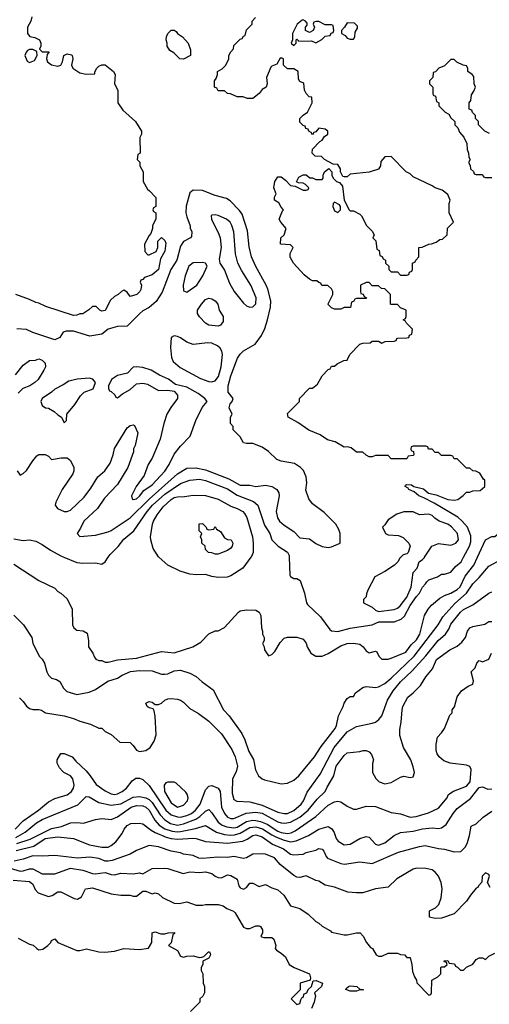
# Model space of a CAD drawing. Header units: inches. Extents: x 2348341 to 2479810, y 460419 to 613669.
# Tile 334 of 656: x 2376767 to 2379754, y 557156 to 563418. Entities that reach past the tile are written whole.
import ezdxf

# ---------------------------------------------------------------- set-up
doc = ezdxf.new("R2010")
doc.units = ezdxf.units.IN
doc.header["$MEASUREMENT"] = 0
doc.layers.add('C3575', color=7, linetype='Continuous')
doc.layers.add('C3576', color=7, linetype='Continuous')

msp = doc.modelspace()

# ---------------------------------------------------------------- linework, layer by layer
at = {"layer": 'C3575', "color": 2}
for points, elevation in [([(2376730, 559956), (2376890, 559852), (2376990, 559802), (2377010, 559782), (2377030, 559772), (2377070, 559734), (2377102, 559670), (2377102.8, 559570), (2377110.7, 559550.7), (2377130, 559536), (2377171, 559531), (2377196, 559516), (2377204.7, 559470), (2377204.7, 559430), (2377232, 559390), (2377243.6, 559363.6), (2377251.6, 559351.6), (2377270, 559342), (2377290, 559342), (2377310, 559332), (2377330, 559332), (2377390, 559346), (2377510, 559357.3), (2377670, 559400.5), (2377750, 559390.5), (2377869.5, 559430.5), (2377920.4, 559459.6), (2377970, 559511.3), (2378010, 559532), (2378030, 559532), (2378070, 559552), (2378158, 559650), (2378170, 559658), (2378210, 559664.7), (2378270, 559662), (2378291.1, 559651.1), (2378302, 559630), (2378304.7, 559550), (2378312, 559530), (2378312, 559510), (2378322, 559490), (2378322, 559470), (2378312, 559450), (2378322, 559430), (2378324.7, 559410), (2378350, 559372), (2378370, 559381), (2378390, 559401), (2378423.3, 559456.7), (2378450, 559484.7), (2378470, 559491.3), (2378530, 559491.3), (2378570, 559478), (2378590, 559452), (2378596, 559430), (2378618, 559390), (2378650.8, 559370.8), (2378690, 559370.7), (2378730, 559387.7), (2378810, 559435.5), (2378850, 559450.5), (2378890, 559454), (2378930, 559446), (2378951, 559430), (2378970, 559404.7), (2378990, 559392), (2379030, 559402), (2379038, 559398), (2379052, 559370), (2379070, 559352), (2379110, 559351.3), (2379130, 559358), (2379223.3, 559396.7), (2379256.8, 559443.2), (2379290, 559474.9), (2379312.6, 559510), (2379342.7, 559630), (2379366, 559670), (2379386.2, 559693.8), (2379440.1, 559739.9), (2379470, 559757.1), (2379510, 559770.4), (2379550, 559794), (2379568.7, 559811.3), (2379600.4, 559879.6), (2379655.6, 559950), (2379678.7, 560000)], 98), ([(2377048.1, 560000), (2377130, 559966.8), (2377170, 559961), (2377250, 559964.7), (2377290, 559956), (2377310, 559971), (2377331.1, 560000)], 102), ([(2378238.3, 560000), (2378186.8, 559930), (2378110, 559882), (2378086.6, 559873.4), (2378030, 559871.6), (2377990, 559876.2), (2377950, 559889.6), (2377890, 559887), (2377850, 559892.7), (2377788, 559910), (2377710, 559949), (2377652.3, 560000)], 98), ([(2378481.4, 560000), (2378486.2, 559886.2), (2378490, 559878), (2378510, 559864.7), (2378530, 559864.7), (2378550.9, 559850.9), (2378578, 559770), (2378591, 559710), (2378598, 559698), (2378681.4, 559621.4), (2378739.8, 559539.8), (2378750.7, 559530.7), (2378790, 559527.7), (2378870, 559548.2), (2379010, 559570.6), (2379051.9, 559588.1), (2379150, 559587.7), (2379193.8, 559606.2), (2379215.1, 559624.9), (2379250, 559693), (2379290, 559750.6), (2379309.4, 559770), (2379329.3, 559810), (2379349, 559830), (2379356, 559844), (2379370, 559854.8), (2379424.5, 559875.5), (2379450, 559891), (2379470, 559891), (2379510, 559904.7), (2379538.9, 559941.1), (2379575.1, 559970), (2379590.9, 560000)], 102), ([(2379191.2, 560000), (2379185.4, 559994.6), (2379172, 559970), (2379152, 559950), (2379090, 559908), (2379025.4, 559874.6), (2378982, 559790), (2378972.7, 559767.3), (2378971.6, 559748.4), (2378954, 559730), (2378954, 559710), (2379010, 559681), (2379030, 559662), (2379050, 559654.9), (2379150, 559667.4), (2379170, 559675.8), (2379187.3, 559690), (2379230, 559746.4), (2379256.4, 559810), (2379270, 559902), (2379295.3, 559930), (2379308, 559970), (2379330, 559984.7), (2379341.5, 559998.5), (2379342.4, 560000)], 106), ([(2376730, 559632), (2376792, 559570), (2376844.7, 559490), (2376850, 559454), (2376892, 559370), (2376910.9, 559350.9), (2376925.4, 559325.4), (2376941, 559270), (2376951.3, 559250), (2376970, 559231.3), (2377002, 559222), (2377022, 559210), (2377046.4, 559166.4), (2377066.4, 559146.4), (2377130, 559126.8), (2377210, 559140.5), (2377250, 559157.3), (2377328.3, 559211.7), (2377389.6, 559230.4), (2377419, 559250), (2377472.8, 559272.8), (2377530, 559279.1), (2377610, 559276), (2377670, 559254.8), (2377690, 559254.8), (2377710, 559258.8), (2377750, 559277.3), (2377790, 559280.7), (2377850, 559262.8), (2377890, 559241), (2377927.5, 559207.5), (2377996.8, 559156.8), (2378062.8, 559030), (2378098.8, 558990), (2378179.3, 558879.3), (2378198.7, 558838.7), (2378224.1, 558764.1), (2378254, 558714), (2378267.9, 558647.9), (2378286.8, 558610), (2378310, 558590.8), (2378324.7, 558584.7), (2378430, 558558.4), (2378470, 558561.6), (2378510, 558580.7), (2378542.7, 558610), (2378642.7, 558730), (2378684.2, 558795.8), (2378772.7, 558910), (2378781.2, 558930), (2378794, 558990), (2378824, 559050), (2378830, 559072), (2378850, 559102), (2378870, 559114), (2378890, 559114), (2378903.1, 559136.9), (2378950, 559171.3), (2378970, 559178), (2379030, 559171), (2379050, 559174.8), (2379090, 559195.5), (2379130, 559230.4), (2379276.3, 559370), (2379429.4, 559570), (2379458.9, 559621.1), (2379535.3, 559704.7), (2379608.8, 559771.2), (2379649.8, 559830.2), (2379689.7, 559870.3), (2379750, 559942.8), (2379830, 559984.7)], 94), ([(2376765.4, 559105.4), (2376790, 559082), (2376810, 559052), (2376830, 559038), (2376851.1, 559031.1), (2376890, 559031), (2376906.4, 559026.4), (2376930.7, 559010.7), (2377050, 558990.8), (2377110, 558974.8), (2377150, 558956), (2377218, 558938), (2377270, 558912), (2377290, 558912), (2377310, 558892), (2377350, 558872), (2377403.6, 558823.6), (2377470, 558822), (2377490, 558802), (2377510, 558772), (2377530, 558764.7), (2377570, 558771.3), (2377598, 558790), (2377622, 558830), (2377635.3, 558870), (2377629.3, 558989.3), (2377622, 559022), (2377615.3, 559035.3), (2377590, 559042), (2377578, 559050), (2377569.1, 559070.9), (2377590, 559082), (2377610, 559078), (2377630, 559062), (2377650, 559062), (2377670, 559071.3), (2377690, 559091), (2377710, 559098), (2377730, 559101), (2377770, 559096), (2377790.7, 559090.7), (2377810, 559078), (2377850, 559038), (2377905.4, 559005.4), (2377970, 558956), (2378050, 558876), (2378116.1, 558776.1), (2378137.3, 558730), (2378152.2, 558670), (2378145.1, 558634.9), (2378121.6, 558590), (2378118.5, 558498.5), (2378130, 558458), (2378147.7, 558447.7), (2378230, 558443), (2378310, 558422.6), (2378410, 558378.7), (2378450, 558368.7), (2378470, 558370.4), (2378510, 558388.5), (2378558.4, 558430), (2378571.6, 558450), (2378594.7, 558505.3), (2378679.3, 558620.7), (2378766.6, 558790), (2378850, 558888), (2378910, 558924), (2379010, 558944), (2379030, 558950.8), (2379051.9, 558968.1), (2379070, 558991.3), (2379107.3, 559090), (2379141.6, 559150), (2379190, 559208), (2379262.5, 559277.5), (2379350, 559372.2), (2379429.6, 559470), (2379474.5, 559510), (2379497.1, 559542.9), (2379510, 559574), (2379570, 559650.6), (2379590, 559667.7), (2379650, 559697.3), (2379750, 559771), (2379770, 559778.8)], 90), ([(2376738.7, 558270), (2376790, 558323.7), (2376886.6, 558390), (2376950, 558444), (2376990, 558464), (2377070, 558488), (2377096, 558510), (2377109.4, 558530), (2377114.5, 558550), (2377106, 558590), (2377090, 558609.2), (2377048, 558630), (2377039, 558639), (2377020.2, 558660.2), (2377006, 558690), (2377006, 558710), (2377030, 558752), (2377050, 558752), (2377102, 558730), (2377123.5, 558703.5), (2377190, 558641), (2377216.3, 558610), (2377253.5, 558553.5), (2377310, 558513), (2377350, 558494.9), (2377370, 558490.4), (2377390, 558494.9), (2377419.3, 558510), (2377446, 558530), (2377482, 558578), (2377506.3, 558593.7), (2377530, 558594.9), (2377550, 558585.5), (2377590, 558547.7), (2377697, 558390), (2377730, 558361.7), (2377770, 558347.4), (2377790, 558346.5), (2377830, 558356.5), (2377859.5, 558370), (2377885.6, 558390), (2377915.4, 558430), (2377950, 558521), (2377970, 558542.8), (2377990, 558547.3), (2378030, 558530.7), (2378043, 558510), (2378050.4, 558410), (2378069, 558369), (2378090, 558345.5), (2378110, 558337.1), (2378130, 558337.1), (2378207.3, 558372.7), (2378270, 558378.3), (2378310, 558371.5), (2378410, 558317), (2378430, 558310.3), (2378452.9, 558307.1), (2378490, 558314.9), (2378550, 558347.2), (2378602.9, 558390), (2378658.8, 558461.2), (2378710.9, 558509.1), (2378722.5, 558537.5), (2378765.6, 558610), (2378780.9, 558670), (2378830, 558738), (2378850, 558756), (2378930, 558764.7), (2378951.1, 558771.1), (2378970, 558771.3), (2378990, 558762), (2379005.4, 558745.4), (2379018, 558710), (2379011.6, 558688.4), (2379012, 558630), (2379031.6, 558591.6), (2379054, 558570), (2379090, 558558), (2379130, 558567.3), (2379190, 558601), (2379210, 558606), (2379250, 558598), (2379270, 558602), (2379279, 558630), (2379270, 558666), (2379254, 558710), (2379208.7, 558790), (2379184.7, 558864.7), (2379184.7, 558904.7), (2379193.2, 558950), (2379199, 559030), (2379204, 559050), (2379235.3, 559110), (2379270, 559138), (2379315.5, 559184.5), (2379350, 559238), (2379393.2, 559290), (2379419, 559350), (2379502, 559410), (2379550, 559434.8), (2379580.1, 559459.9), (2379602.7, 559490), (2379616, 559530), (2379630, 559550.7), (2379650, 559559.1), (2379725.2, 559574.8), (2379750, 559591), (2379770.9, 559590.9)], 86), ([(2376743.4, 558216.6), (2376802, 558250), (2376875.1, 558310), (2376910, 558332.2), (2377136.3, 558423.7), (2377190, 558477.3), (2377210, 558476.3), (2377270, 558440.5), (2377350, 558423.1), (2377410, 558430.3), (2377490, 558474.4), (2377530, 558477.6), (2377570, 558470.3), (2377590, 558459.5), (2377610, 558438.7), (2377661.5, 558361.5), (2377690, 558328.7), (2377726.6, 558306.6), (2377770, 558295.2), (2377810, 558303.6), (2377887.2, 558332.8), (2377913.6, 558350), (2377950, 558385.5), (2377970, 558394), (2377990, 558374.8), (2378030, 558314.4), (2378055.5, 558295.5), (2378084.3, 558284.3), (2378130, 558278), (2378150, 558282), (2378210, 558319.6), (2378250, 558327.1), (2378270, 558325.8), (2378299.1, 558319.1), (2378341.5, 558301.5), (2378410, 558257.3), (2378431.2, 558248.8), (2378470, 558242.3), (2378493.2, 558246.8), (2378520.1, 558259.9), (2378649.8, 558350.2), (2378730, 558422), (2378770, 558443), (2378790, 558447.3), (2378810, 558442.8), (2378850, 558416), (2378890, 558398), (2378910, 558398), (2378970, 558416), (2379030, 558414.8), (2379130, 558376), (2379190, 558367.3), (2379250, 558346), (2379288, 558350), (2379367.2, 558372.8), (2379430, 558402.8), (2379485.2, 558470), (2379492.3, 558487.7), (2379502.5, 558497.5), (2379527.3, 558512.7), (2379610, 558544.4), (2379631.3, 558570), (2379638, 558650), (2379630, 558668.7), (2379610, 558677.2), (2379506, 558690), (2379464.1, 558704.1), (2379435.3, 558730), (2379422, 558750), (2379415.3, 558770), (2379415.3, 558810), (2379424.7, 558855.3), (2379450, 558882), (2379468.7, 558910), (2379504, 558996), (2379518, 559010), (2379518, 559030), (2379532.9, 559047.1), (2379550, 559112), (2379578, 559150), (2379620.2, 559179.8), (2379648.7, 559191.3), (2379653.6, 559213.6), (2379638, 559270), (2379663.1, 559296.9), (2379674.6, 559325.4), (2379690, 559342), (2379710, 559334), (2379750, 559352), (2379769, 559390)], 82), ([(2376750, 558179.3), (2376833.5, 558206.5), (2376970, 558274.4), (2377032.6, 558287.4), (2377090, 558310.5), (2377130, 558313.4), (2377172.9, 558307.1), (2377249.1, 558330.9), (2377290, 558337.3), (2377350, 558330.7), (2377390, 558348), (2377477, 558410), (2377510, 558420.2), (2377550, 558418), (2377570, 558410.3), (2377591.7, 558390), (2377626.9, 558326.9), (2377654.7, 558294.7), (2377690, 558271.5), (2377737.3, 558257.3), (2377770, 558253.2), (2377790, 558255.9), (2377885.1, 558274.9), (2377950, 558293.4), (2378018.8, 558250), (2378070, 558235.6), (2378110, 558231.4), (2378133.3, 558233.3), (2378170, 558244.4), (2378230, 558280.8), (2378270, 558284.7), (2378311.5, 558271.5), (2378370, 558233.6), (2378399.6, 558219.6), (2378450, 558199.1), (2378490, 558188.8), (2378524.9, 558195.1), (2378604, 558230), (2378670, 558270.6), (2378730, 558286.8), (2378753, 558273), (2378767.9, 558247.9), (2378781, 558210), (2378793.7, 558193.7), (2378830, 558171), (2378870, 558174.8), (2378930, 558210.7), (2378970, 558222.8), (2378990, 558218.8), (2379030, 558174.8), (2379050, 558168), (2379090, 558183), (2379150, 558230.7), (2379190, 558247.7), (2379270, 558257.1), (2379330, 558272.7), (2379390, 558278), (2379430, 558274), (2379450, 558278.8), (2379479.6, 558300.4), (2379523.7, 558370), (2379550, 558400.7), (2379634.9, 558465.1), (2379690, 558534.8), (2379710, 558538.8), (2379744.6, 558524.6), (2379770, 558527.2)], 78), ([(2376745.7, 558134.3), (2376857.8, 558162.2), (2376930, 558210.2), (2377010, 558221.3), (2377110, 558210.4), (2377212, 558170), (2377290, 558155.5), (2377330, 558156.3), (2377350, 558165.5), (2377378, 558190), (2377418.3, 558241.7), (2377432.3, 558270), (2377450, 558293), (2377474.2, 558305.8), (2377527.9, 558307.9), (2377550, 558304.9), (2377603.4, 558263.4), (2377629, 558249), (2377698.5, 558218.5), (2377730, 558210.3), (2377770, 558207.4), (2377872.1, 558212.1), (2377890.3, 558210.3), (2377950, 558190.5), (2378090, 558181.1), (2378186.9, 558193.1), (2378214.5, 558205.5), (2378250, 558230.4), (2378270, 558233.4), (2378310, 558221.7), (2378375.1, 558175.1), (2378444.4, 558144.4), (2378490, 558110.7), (2378510, 558106.8), (2378570, 558110.8), (2378590, 558120.7), (2378650, 558136.3), (2378670, 558146.8), (2378690, 558142.8), (2378700.7, 558130), (2378715.5, 558095.5), (2378726, 558086), (2378810, 558050.7), (2378832.1, 558047.9), (2378930, 558062.8), (2379010, 558050.7), (2379175.9, 558124.1), (2379310, 558160.7), (2379346.4, 558166.4), (2379430, 558147.3), (2379470, 558142.8), (2379530, 558126), (2379572.9, 558127.1), (2379602, 558158), (2379615.5, 558184.5), (2379629, 558230), (2379638, 558290), (2379670, 558304.7), (2379714, 558346), (2379770, 558384.9)], 74), ([(2379759.1, 557899.1), (2379742, 557930), (2379754.8, 557970), (2379750, 557982), (2379730, 557992), (2379709.1, 557970.9), (2379707.3, 557932.7), (2379686, 557910), (2379682, 557898), (2379670, 557894), (2379634, 557850), (2379610, 557811.3), (2379530, 557732), (2379450, 557704.7), (2379410, 557702), (2379374, 557710), (2379374, 557750), (2379411.3, 557768.7), (2379432, 557790), (2379446.8, 557833.2), (2379454, 557890), (2379447.3, 557930), (2379430, 557971.3), (2379410, 557996), (2379390, 558010.8), (2379350, 558018.8), (2379290, 558022.8), (2379270, 558014.8), (2379165.4, 557954.6), (2379110, 557902), (2379030, 557890.8), (2378950, 557866), (2378910, 557864.7), (2378854, 557870), (2378770, 557901), (2378710, 557914.8), (2378670, 557938.8), (2378650, 557944), (2378590, 557973), (2378550, 557962.8), (2378530, 557964), (2378510, 557974.8), (2378424.4, 558044.4), (2378388.1, 558088.1), (2378330, 558110.6), (2378310, 558114), (2378250, 558110.7), (2378210, 558087.3), (2378190, 558084), (2378130, 558096.3), (2378089.4, 558090.6), (2378027.2, 558092.8), (2377930, 558083), (2377906.4, 558086.4), (2377870, 558102.8), (2377810, 558110.7), (2377790, 558118.8), (2377730, 558130.6), (2377650, 558157.3), (2377590, 558166), (2377510, 558134.8), (2377469.5, 558110.5), (2377355.3, 558070), (2377330, 558066.4), (2377310, 558066.4), (2377270, 558083), (2377212.5, 558092.5), (2377134.2, 558085.8), (2376990, 558102), (2376910, 558098), (2376850, 558101.3), (2376790, 558078.4), (2376732.9, 558067.1)], 70), ([(2376650, 558039.3), (2376770, 558003.6), (2376790, 558004.6), (2376830, 558018.4), (2376850, 558017.1), (2376910, 557986), (2376990, 557986.4), (2377090, 558021.3), (2377170, 558008.4), (2377230, 557988.4), (2377246.9, 557986.9), (2377310, 557995.3), (2377350, 557982), (2377370, 557980.5), (2377410.5, 557990.5), (2377490, 557986.8), (2377530, 557991.3), (2377550, 557986.8), (2377610, 558019.1), (2377690, 558022.8), (2377710, 558020.7), (2377807.1, 557987.1), (2377850, 557999.3), (2377910, 557994.9), (2377950, 557998), (2377990, 557987.3), (2378010, 557970.8), (2378030, 557962.8), (2378050, 557961), (2378090, 557978.8), (2378110, 557976), (2378151.1, 557951.1), (2378160.7, 557910), (2378170, 557896), (2378190, 557888), (2378210, 557898), (2378230, 557926), (2378250, 557926.8), (2378290, 557906), (2378330, 557918), (2378370, 557897.3), (2378410, 557884.9), (2378447.3, 557850), (2378490, 557782.8), (2378550, 557764.7), (2378602, 557730), (2378650, 557682), (2378670, 557672), (2378690, 557652), (2378743.6, 557623.6), (2378750, 557614), (2378830, 557598), (2378850, 557598), (2378910, 557611.3), (2378932, 557610), (2378952, 557590), (2378972, 557550), (2378998, 557518), (2379011.3, 557510), (2379034, 557470), (2379050, 557462), (2379070, 557462), (2379110, 557482), (2379170, 557482), (2379190, 557472), (2379214, 557470), (2379230, 557454), (2379250, 557454), (2379262, 557410), (2379265.4, 557365.4), (2379278, 557330), (2379292, 557310), (2379292.7, 557292.7), (2379370, 557214), (2379382, 557218), (2379386, 557230), (2379388, 557310), (2379426, 557330), (2379446, 557350), (2379446, 557390), (2379450, 557394), (2379470, 557394), (2379486, 557410), (2379482, 557422), (2379467.3, 557427.3), (2379467.3, 557432.7), (2379490, 557434), (2379498, 557418), (2379532.7, 557412.7), (2379538, 557398), (2379552.7, 557392.7), (2379570, 557374), (2379590, 557374), (2379608.4, 557391.6), (2379648.4, 557411.6), (2379670, 557442), (2379690, 557452), (2379710, 557452), (2379730, 557442), (2379750, 557462), (2379790, 557482)], 66), ([(2376726, 557946), (2376830, 557938), (2376850, 557921), (2376866, 557886), (2376885.5, 557865.5), (2376950, 557841), (2376972.9, 557847.1), (2377010, 557870.8), (2377030, 557871.3), (2377114, 557830), (2377134.6, 557825.4), (2377160.4, 557839.6), (2377186, 557890), (2377230, 557897.3), (2377350, 557858.8), (2377410, 557851), (2377470, 557850.7), (2377490, 557842.8), (2377510, 557842.8), (2377550, 557874.8), (2377570, 557876), (2377610, 557858), (2377630, 557864.7), (2377650, 557858), (2377676, 557836), (2377750, 557799.1), (2377782, 557798), (2377830, 557806.8), (2377890, 557786), (2377930, 557786), (2377950, 557791.3), (2378030, 557791), (2378062, 557782), (2378085.8, 557765.8), (2378127.5, 557747.5), (2378137.3, 557737.3), (2378190, 557646), (2378210, 557637.3), (2378230, 557637.3), (2378270, 557656), (2378290, 557656), (2378298, 557650), (2378310.8, 557630), (2378311.1, 557608.9), (2378302, 557590), (2378305.4, 557585.4), (2378321, 557581), (2378370, 557581), (2378384.7, 557570), (2378396, 557530), (2378392, 557510), (2378399.6, 557499.6), (2378430, 557482), (2378456.9, 557456.9), (2378482, 557410), (2378512, 557390), (2378610.7, 557350), (2378616, 557324), (2378614, 557310), (2378552, 557290), (2378552, 557248), (2378494, 557190), (2378530, 557154), (2378550, 557162), (2378554.6, 557185.4), (2378562, 557198), (2378570, 557202), (2378576.4, 557223.6), (2378594, 557230), (2378602, 557250), (2378624, 557270), (2378634, 557306), (2378652.9, 557307.1), (2378693.4, 557290), (2378686, 557270), (2378642.8, 557230), (2378648, 557210), (2378640.3, 557170), (2378623.7, 557130)], 62), ([(2376757.3, 557577.3), (2376830, 557539.1), (2376852.3, 557532.3), (2376876, 557510), (2376890, 557503), (2376913.9, 557506.1), (2376946, 557530), (2376965.2, 557550), (2376970, 557562), (2376990, 557572), (2377011, 557550), (2377130, 557499.1), (2377150, 557497.3), (2377191.9, 557508.1), (2377270, 557490.6), (2377308.6, 557488.6), (2377370, 557494), (2377430, 557512), (2377530, 557504.7), (2377587.3, 557512.7), (2377608.7, 557550), (2377610, 557611.3), (2377630, 557616), (2377664.7, 557604.7), (2377690, 557604.7), (2377711.6, 557611.6), (2377752, 557612), (2377752.7, 557607.3), (2377742, 557598), (2377730, 557546), (2377714, 557530), (2377770, 557498), (2377790, 557462), (2377810, 557456), (2377830, 557463), (2377870, 557464.9), (2377910, 557454), (2377925.2, 557454.8), (2377939.3, 557460.7), (2377968.7, 557490), (2377974, 557490), (2377979.8, 557479.8), (2377981, 557470), (2377970.6, 557449.4), (2377932, 557430), (2377932, 557410), (2377922, 557390), (2377922, 557370), (2377932, 557350), (2377934, 557290), (2377942, 557270), (2377942, 557230), (2377932.7, 557207.3), (2377914, 557190), (2377914, 557170), (2377854, 557110)], 58)]:
    msp.add_lwpolyline(points, dxfattribs=dict(at, elevation=elevation))
for points, elevation in [([(2377710, 558569), (2377696, 558564), (2377686.8, 558550), (2377688.2, 558510), (2377730, 558437.3), (2377770, 558410.7), (2377810, 558422.8), (2377834, 558450), (2377839, 558470), (2377833.2, 558493.2), (2377824.7, 558504.7), (2377763.1, 558563.1), (2377750, 558568.7)], 90), ([(2378950, 557246), (2378930, 557248), (2378910, 557239), (2378870, 557239), (2378842, 557250), (2378843.1, 557256.9), (2378858, 557270), (2378870, 557272.7), (2378912, 557270), (2378931.3, 557251.3), (2378954, 557250)], 62)]:
    msp.add_lwpolyline(points, close=True, dxfattribs=dict(at, elevation=elevation))
at = {"layer": 'C3576', "color": 2}
for points, elevation in [([(2376843.6, 563436.4), (2376838, 563410), (2376818, 563370), (2376818, 563330), (2376831.1, 563311.1), (2376864.7, 563304.7), (2376894, 563290), (2376902, 563270), (2376902, 563250), (2376894, 563230), (2376910, 563214), (2376954, 563214), (2376942, 563198), (2376938, 563170), (2376944.7, 563150), (2376970, 563131), (2377010, 563122.8), (2377028, 563130), (2377039, 563150), (2377048.7, 563191.3), (2377070, 563202), (2377096, 563196), (2377102, 563190), (2377104.7, 563170), (2377096, 563130), (2377106, 563110), (2377150, 563081), (2377190, 563071.3), (2377246, 563074), (2377246, 563086), (2377258, 563110), (2377270, 563122), (2377290, 563132), (2377310, 563132), (2377364.7, 563090), (2377374.8, 563070), (2377371.3, 563010), (2377392, 562970), (2377392, 562890), (2377423.5, 562843.5), (2377504.7, 562770), (2377542, 562710), (2377542, 562690), (2377532, 562670), (2377534, 562570), (2377518, 562562), (2377514, 562530), (2377531.6, 562511.6), (2377532, 562490), (2377552, 562450), (2377552, 562390), (2377579.6, 562339.6), (2377594, 562330), (2377632.7, 562287.3), (2377634, 562230), (2377618, 562222), (2377614, 562210), (2377618, 562198), (2377634, 562190), (2377634, 562150), (2377612, 562110), (2377612, 562090), (2377602, 562058), (2377590, 562046), (2377562, 561990), (2377563.6, 561943.6), (2377582, 561922), (2377590, 561922), (2377635.3, 561944.7), (2377646, 561970), (2377646, 562010), (2377670, 562034), (2377690, 562014), (2377696.9, 561996.9), (2377690, 561946), (2377662.8, 561897.2), (2377650, 561829), (2377610, 561795.3), (2377562, 561778), (2377550, 561766), (2377538, 561762), (2377534, 561750), (2377542, 561730), (2377536.9, 561703.1), (2377532, 561690), (2377512, 561670), (2377470, 561658), (2377450, 561686), (2377430, 561698), (2377414, 561690), (2377394, 561670), (2377370, 561658), (2377345.4, 561634.6), (2377310, 561569), (2377290, 561564), (2377278, 561570), (2377254, 561594), (2377230, 561594), (2377207.1, 561572.9), (2377170, 561548.7), (2377150, 561548.7), (2377130, 561539), (2377110, 561536), (2376934.2, 561594.2), (2376890, 561616), (2376870, 561619.3), (2376830, 561639.3), (2376742, 561670)], 102), ([(2379590.9, 560000), (2379627.8, 560070), (2379637.2, 560097.2), (2379636.1, 560136.1), (2379615.6, 560190), (2379582.4, 560230), (2379553.5, 560253.5), (2379403.7, 560343.7), (2379338.3, 560378.3), (2379306.6, 560390), (2379275.6, 560415.6), (2379242, 560430), (2379238, 560438), (2379218, 560450), (2379222, 560458), (2379230, 560462), (2379259.6, 560459.6), (2379274, 560450), (2379334.8, 560434.8), (2379367.3, 560407.3), (2379416.8, 560396.8), (2379490, 560367.7), (2379530, 560362.8), (2379553.2, 560366.8), (2379588.4, 560391.6), (2379610, 560414), (2379630, 560414), (2379650, 560422), (2379696.4, 560423.6), (2379726, 560450), (2379726, 560490), (2379716.4, 560496.4), (2379694.6, 560534.6), (2379667.3, 560547.3), (2379648.4, 560548.4), (2379630, 560566), (2379610, 560566), (2379550, 560626), (2379530, 560626), (2379522, 560642), (2379510, 560646), (2379450, 560646), (2379430, 560666), (2379410, 560666), (2379390, 560686), (2379367.3, 560687.3), (2379362, 560702), (2379350, 560706), (2379270, 560706), (2379258, 560702), (2379254, 560690), (2379258, 560678), (2379272.7, 560672.7), (2379274, 560650), (2379270, 560646), (2379238, 560642), (2379230, 560626), (2379130, 560626), (2379110, 560646), (2379030, 560646), (2379010, 560638), (2378990, 560638), (2378970, 560648), (2378950, 560668), (2378910, 560668.7), (2378876.4, 560696.4), (2378850, 560702), (2378830, 560699), (2378773.2, 560733.2), (2378725.6, 560745.6), (2378678.9, 560778.9), (2378606.8, 560806.8), (2378536, 560856), (2378475.3, 560890), (2378470, 560914), (2378546, 560990), (2378546, 561010), (2378610, 561074), (2378630, 561074), (2378660.4, 561099.6), (2378690, 561154), (2378730, 561194), (2378742, 561198), (2378750, 561214), (2378770, 561214), (2378786, 561230), (2378828.4, 561251.6), (2378850, 561254), (2378866, 561290), (2378930, 561354), (2378950, 561362), (2378996.4, 561363.6), (2379010, 561374), (2379050, 561374), (2379070, 561362), (2379092.7, 561372.7), (2379150, 561374), (2379162, 561378), (2379166, 561390), (2379172.7, 561392.7), (2379230, 561394), (2379242, 561398), (2379247.3, 561412.7), (2379262, 561418), (2379266, 561450), (2379227.3, 561487.3), (2379222, 561502), (2379206, 561510), (2379222, 561518), (2379226, 561530), (2379226, 561570), (2379190, 561586), (2379170, 561606), (2379130, 561606), (2379126, 561610), (2379126, 561670), (2379090, 561706), (2379068.4, 561708.4), (2379050, 561726), (2379010, 561726), (2378990, 561746), (2378970, 561746), (2378934, 561730), (2378934, 561690), (2378938, 561678), (2378952.7, 561672.7), (2378958, 561658), (2378974, 561650), (2378970, 561646), (2378910, 561646), (2378898, 561642), (2378892.7, 561627.3), (2378878, 561622), (2378871.6, 561588.4), (2378830, 561588), (2378810, 561578), (2378770, 561578), (2378750, 561586), (2378730, 561606), (2378728.4, 561611.6), (2378758, 561670), (2378758, 561690), (2378750, 561706), (2378727.3, 561727.3), (2378688.4, 561728.4), (2378682, 561742), (2378670, 561746), (2378658, 561758), (2378630, 561758), (2378610, 561768), (2378576.4, 561796.4), (2378508.9, 561868.9), (2378488.4, 561908.4), (2378488.4, 561931.6), (2378506, 561970), (2378490, 561986), (2378426, 561990), (2378428, 562030), (2378448.9, 562051.1), (2378462, 562090), (2378428, 562130), (2378418, 562150), (2378438, 562202), (2378446, 562210), (2378430, 562226), (2378414.6, 562254.6), (2378388.7, 562270), (2378388, 562290), (2378398, 562310), (2378384, 562350), (2378389, 562390), (2378410, 562418), (2378430, 562418), (2378458, 562398), (2378490, 562364.7), (2378519.6, 562359.6), (2378570, 562334), (2378590, 562334), (2378602, 562338), (2378606, 562350), (2378586, 562370), (2378570, 562378), (2378540.4, 562380.4), (2378528, 562388), (2378543.1, 562416.9), (2378570, 562432), (2378590, 562432), (2378612.7, 562412.7), (2378630, 562412), (2378650, 562402), (2378690, 562402), (2378698, 562410), (2378698, 562430), (2378706, 562450), (2378732.7, 562472.7), (2378751.6, 562451.6), (2378752, 562430), (2378762, 562410), (2378782, 562390), (2378802, 562382), (2378819.6, 562359.6), (2378831.3, 562270), (2378862, 562210), (2378870, 562202), (2378890, 562202), (2378930, 562182), (2378942, 562170), (2378972, 562110), (2379010, 562074), (2379022, 562050), (2379014, 562030), (2379031.6, 562011.6), (2379038, 561958), (2379054, 561950), (2379058, 561918), (2379072.7, 561912.7), (2379078, 561898), (2379094, 561890), (2379094, 561870), (2379114, 561850), (2379114, 561830), (2379130, 561814), (2379170, 561814), (2379190, 561794), (2379230, 561794), (2379242, 561798), (2379247.3, 561812.7), (2379262, 561818), (2379266, 561830), (2379266, 561870), (2379282, 561878), (2379286, 561890), (2379306, 561910), (2379306, 561970), (2379327.3, 561972.7), (2379368.4, 561991.6), (2379387.3, 561992.7), (2379416.4, 562003.6), (2379440.4, 562019.6), (2379456.4, 562023.6), (2379486, 562050), (2379488.4, 562091.6), (2379526, 562130), (2379498, 562190), (2379498, 562250), (2379506, 562270), (2379490, 562306), (2379453.6, 562333.6), (2379410, 562348.7), (2379390, 562362), (2379270, 562418), (2379250, 562438), (2379226, 562450), (2379130, 562548), (2379090, 562546), (2379063.6, 562516.4), (2379062, 562490), (2379050, 562468.7), (2378990, 562449), (2378870, 562435.3), (2378850, 562418), (2378830, 562418), (2378822, 562422), (2378808, 562450), (2378808, 562470), (2378790, 562498), (2378760.4, 562500.4), (2378706, 562530), (2378687.3, 562547.3), (2378646, 562550), (2378628, 562570), (2378630, 562594), (2378676.4, 562643.6), (2378690, 562652), (2378705.2, 562674.8), (2378728, 562690), (2378728, 562710), (2378710, 562722), (2378670, 562728), (2378650, 562706), (2378638, 562702), (2378630, 562686), (2378622, 562702), (2378606, 562710), (2378602, 562722), (2378587.3, 562727.3), (2378582, 562742), (2378570, 562746), (2378550, 562766), (2378548, 562790), (2378570, 562812), (2378598, 562830), (2378628, 562890), (2378626, 562926), (2378608.4, 562928.4), (2378588.4, 562948.4), (2378578, 562970), (2378575.3, 563015.3), (2378550, 563026), (2378540.4, 563040.4), (2378538, 563090), (2378510, 563106), (2378470, 563106), (2378446, 563130), (2378446, 563170), (2378430, 563175.3), (2378422, 563170), (2378403.6, 563136.4), (2378370, 563122), (2378364.5, 563115.5), (2378338, 563050), (2378342, 563010), (2378334, 562990), (2378310, 562975.3), (2378290, 562948), (2378250, 562918), (2378216.4, 562916.4), (2378187.3, 562927.3), (2378150, 562928), (2378107.3, 562947.3), (2378088.4, 562948.4), (2378070, 562966), (2378030, 562966), (2378022, 562982), (2378006, 562990), (2378006, 563030), (2378016.4, 563043.6), (2378026, 563070), (2378026, 563090), (2378054.6, 563105.4), (2378078, 563130), (2378098, 563170), (2378098, 563190), (2378110, 563214), (2378127.3, 563232.7), (2378130, 563254), (2378170, 563294), (2378182, 563298), (2378190, 563314), (2378202, 563318), (2378210, 563354), (2378246, 563390), (2378246, 563410), (2378267.3, 563432.7)], 102), ([(2379754.6, 562694.6), (2379726, 562710), (2379686, 562750), (2379686, 562770), (2379666, 562790), (2379666, 562810), (2379647.3, 562827.3), (2379642, 562842), (2379626, 562850), (2379626, 562890), (2379636.4, 562903.6), (2379640.4, 562939.6), (2379656.4, 562963.6), (2379666, 562990), (2379658, 563010), (2379656.4, 563056.4), (2379646, 563070), (2379618, 563090), (2379618, 563110), (2379610, 563126), (2379588.4, 563128.4), (2379548.4, 563148.4), (2379530, 563166), (2379510, 563166), (2379470, 563126), (2379434, 563110), (2379412.7, 563087.3), (2379398, 563082), (2379394, 563050), (2379374, 563030), (2379374, 563010), (2379394, 562990), (2379394, 562950), (2379398, 562938), (2379412.7, 562932.7), (2379418, 562898), (2379434, 562890), (2379434, 562870), (2379474, 562830), (2379496.9, 562816.9), (2379510, 562794), (2379534, 562770), (2379534, 562750), (2379554, 562730), (2379563.6, 562703.6), (2379591.6, 562671.6), (2379612, 562630), (2379612.7, 562592.7), (2379622, 562570), (2379623.6, 562543.6), (2379632, 562530), (2379622, 562510), (2379631.6, 562491.6), (2379634, 562470), (2379652.7, 562452.7), (2379658, 562438), (2379670, 562434), (2379710, 562434), (2379718, 562418), (2379730, 562414), (2379770, 562414)], 102), ([(2376752, 560550), (2376770, 560522), (2376790, 560532), (2376810, 560552), (2376850, 560612), (2376876.4, 560643.6), (2376890, 560652), (2376930, 560654), (2376950, 560642), (2376970, 560622), (2377031.6, 560631.6), (2377070, 560632), (2377090, 560614), (2377111.3, 560570), (2377111.3, 560550), (2377104.7, 560530), (2377037.3, 560430), (2376997.3, 560350), (2376994, 560330), (2377008.5, 560308.5), (2377049.3, 560290.7), (2377070, 560290.6), (2377090, 560298.8), (2377177.7, 560382.3), (2377220.9, 560439.1), (2377265.2, 560510), (2377309.2, 560550), (2377342.9, 560597.1), (2377362.7, 560650), (2377370, 560692), (2377450, 560822), (2377470, 560838), (2377490, 560842), (2377496.9, 560836.9), (2377518, 560790), (2377502, 560710), (2377491.6, 560688.4), (2377491.3, 560670), (2377456, 560570), (2377390, 560462), (2377305.8, 560374.2), (2377262.8, 560310), (2377174.8, 560230), (2377154.8, 560185.2), (2377132, 560150), (2377150, 560132), (2377250, 560140.7), (2377330, 560160.5), (2377350, 560170.6), (2377470, 560250.4), (2377590.6, 560369.4), (2377770, 560530.4), (2377830, 560566), (2377888.5, 560568.5), (2377950, 560554.9), (2378097.5, 560497.5), (2378170, 560458.4), (2378230, 560458.7), (2378270, 560450.3), (2378330, 560457.1), (2378370, 560450.4), (2378390, 560439.3), (2378402, 560430), (2378414.9, 560410), (2378417.1, 560390), (2378399.3, 560290), (2378408, 560250), (2378420.7, 560230), (2378450, 560204), (2378510, 560164), (2378550, 560122), (2378610, 560117.3), (2378650, 560086), (2378690, 560066.8), (2378730, 560062), (2378750, 560064.7), (2378806, 560090), (2378806, 560150), (2378796.4, 560176.4), (2378778, 560210), (2378744.7, 560244.7), (2378704.7, 560284.7), (2378630, 560339), (2378605.2, 560370), (2378586.3, 560426.3), (2378592.5, 560472.5), (2378589.4, 560510), (2378571.9, 560551.9), (2378554, 560570), (2378514.7, 560594.7), (2378430, 560609.6), (2378401.7, 560621.7), (2378350, 560672.7), (2378310, 560699.3), (2378250, 560722), (2378210, 560722), (2378190, 560728), (2378170, 560766), (2378126, 560810), (2378126, 560830), (2378108, 560850), (2378108, 560890), (2378118, 560910), (2378099, 560950), (2378105.6, 560974.4), (2378118, 560990), (2378124, 561010), (2378094, 561050), (2378094, 561090), (2378110, 561154), (2378153.6, 561266.4), (2378170, 561292), (2378190, 561311.3), (2378265.2, 561354.8), (2378305.2, 561410), (2378326.6, 561453.4), (2378342.7, 561510), (2378362.7, 561590), (2378363.7, 561630), (2378345.4, 561705.4), (2378335.1, 561730), (2378269.7, 561849.7), (2378242, 561910), (2378226.8, 561973.2), (2378216.6, 562076.6), (2378181.5, 562181.5), (2378165.1, 562205.1), (2378106.6, 562266.6), (2378082, 562282), (2378010, 562300.7), (2377930, 562332), (2377870, 562334), (2377850, 562318), (2377826.7, 562233.3), (2377824.9, 562190), (2377830, 562164.7), (2377852, 562108), (2377852, 562092), (2377862, 562070), (2377859.6, 562040.4), (2377854, 562030), (2377810, 562008), (2377790, 561978), (2377766, 561890), (2377728.4, 561830), (2377674.4, 561685.6), (2377634.3, 561625.7), (2377591.8, 561588.2), (2377550, 561566), (2377530.8, 561550), (2377450, 561469.3), (2377390, 561466.6), (2377330.6, 561449.4), (2377290, 561419), (2377213.4, 561406.6), (2377110, 561437.6), (2377062.5, 561437.5), (2377044.7, 561430), (2377023.6, 561396.4), (2376990, 561382), (2376851.6, 561428.4), (2376810, 561449), (2376750, 561453.2)], 106), ([(2376740.2, 561159.8), (2376790, 561222), (2376829.1, 561250.9), (2376867.3, 561252.7), (2376890, 561262), (2376910, 561254), (2376930, 561234), (2376932, 561210), (2376922, 561190), (2376884.7, 561130), (2376864.7, 561110), (2376831.3, 561090), (2376787.9, 561072.1), (2376756.8, 561043.2)], 106), ([(2377331.1, 560000), (2377343.3, 560016.7), (2377392.9, 560067.1), (2377430, 560114), (2377493.3, 560166.7), (2377578.9, 560290), (2377613, 560330), (2377690, 560401.1), (2377790, 560468.2), (2377850, 560490.4), (2377910, 560495.3), (2377950, 560488.4), (2378090, 560434), (2378150, 560394), (2378254.4, 560354.4), (2378282.8, 560330), (2378324.1, 560204.1), (2378358.8, 560150), (2378370.8, 560110.8), (2378410.7, 560070.7), (2378470, 560031.3), (2378481, 560010), (2378481.4, 560000)], 102), ([(2377652.3, 560000), (2377650, 560002), (2377616, 560056), (2377600.9, 560110), (2377599.5, 560130), (2377611.6, 560210), (2377617.6, 560230), (2377640.7, 560270), (2377680.1, 560319.9), (2377730, 560366.7), (2377750, 560378.9), (2377770, 560383.1), (2377814.7, 560385.3), (2377870, 560394.9), (2377950, 560393), (2378030, 560368.4), (2378110, 560323.8), (2378151, 560310), (2378186, 560290), (2378198, 560278), (2378212.3, 560252.3), (2378247.7, 560130), (2378253, 560090), (2378253, 560030), (2378239, 560001), (2378238.3, 560000)], 98), ([(2379342.4, 560000), (2379388.7, 560070), (2379430, 560086.8), (2379510, 560077.3), (2379542, 560090), (2379558, 560110), (2379551.8, 560150), (2379513.4, 560193.4), (2379490, 560209.3), (2379435.3, 560230), (2379407.2, 560247.2), (2379390, 560264), (2379370, 560273.2), (2379310, 560269), (2379270, 560288.7), (2379210, 560288.7), (2379166.4, 560273.6), (2379110, 560238), (2379090, 560206), (2379074, 560190), (2379094, 560150), (2379110, 560142), (2379176.9, 560136.9), (2379205.4, 560125.4), (2379242, 560090), (2379251.3, 560070), (2379238, 560030), (2379230, 560022), (2379206, 560014), (2379191.2, 560000)], 106), ([(2379678.7, 560000), (2379730, 560110.8), (2379770, 560131), (2379790, 560131.3), (2379830, 560166), (2379849.7, 560190.3), (2379890, 560193.7), (2379990, 560188.9), (2380000, 560191.1)], 98), ([(2376730, 560116), (2376790, 560106), (2376830, 560111), (2376870, 560101), (2376910, 560081), (2376963.8, 560043.8), (2377028.1, 560008.1), (2377048.1, 560000)], 102)]:
    msp.add_lwpolyline(points, dxfattribs=dict(at, elevation=elevation))
for points, elevation in [([(2378570, 563418), (2378563.6, 563416.4), (2378532, 563390), (2378502, 563330), (2378502, 563290), (2378494, 563270), (2378510, 563254), (2378526, 563270), (2378526, 563290), (2378530, 563294), (2378542, 563282), (2378623.6, 563283.6), (2378650, 563272), (2378688.4, 563291.6), (2378710, 563314), (2378742, 563318), (2378747.3, 563332.7), (2378762, 563338), (2378766, 563350), (2378762, 563382), (2378750, 563386), (2378710, 563386), (2378670, 563408), (2378652.7, 563407.3), (2378638, 563402), (2378634, 563390), (2378642, 563370), (2378634, 563350), (2378610, 563338), (2378586, 563350), (2378586, 563370), (2378596.4, 563383.6), (2378596.4, 563396.4), (2378586, 563410)], 102), ([(2378850, 563398), (2378834, 563370), (2378814, 563350), (2378814, 563330), (2378836.9, 563316.9), (2378850, 563302), (2378870, 563294), (2378890, 563294), (2378898, 563310), (2378900.4, 563339.6), (2378916.4, 563363.6), (2378916.4, 563376.4), (2378896.4, 563396.4)], 102), ([(2377810, 563168), (2377786, 563170), (2377748.4, 563208.4), (2377723.1, 563223.1), (2377706, 563250), (2377706, 563270), (2377698, 563290), (2377702, 563310), (2377709.1, 563330.9), (2377730, 563352), (2377750, 563352), (2377763.6, 563343.6), (2377772, 563330), (2377802, 563310), (2377838, 563270), (2377852.7, 563227.3), (2377854, 563190)], 102), ([(2376850, 563229), (2376830, 563229), (2376818, 563222), (2376807.7, 563212.3), (2376800.7, 563190), (2376814.8, 563154.8), (2376830, 563146), (2376861.2, 563158.8), (2376878, 563190), (2376876.4, 563216.4)], 102), ([(2378770, 562258), (2378762, 562250), (2378758, 562230), (2378770, 562202), (2378790, 562192), (2378808, 562210), (2378808, 562230), (2378800.4, 562240.4)], 102), ([(2378010, 562177.2), (2377990, 562175.3), (2377984.7, 562170), (2377986.8, 562150), (2378034.6, 562054.6), (2378042, 562030), (2378047.7, 561970), (2378036, 561896), (2378041, 561870), (2378070, 561824.7), (2378101.7, 561741.7), (2378130.7, 561690), (2378190, 561616), (2378210, 561598), (2378230, 561591), (2378250, 561591.3), (2378269.1, 561610.9), (2378272, 561650), (2378238.4, 561730), (2378180.1, 561820.1), (2378154.5, 561870), (2378139.5, 561930), (2378129.5, 562070), (2378117, 562110), (2378105.2, 562130), (2378082, 562150), (2378030, 562172.7)], 110), ([(2377930, 561873.2), (2377870, 561872.7), (2377844, 561850), (2377820.7, 561790), (2377807.3, 561730), (2377810, 561694), (2377830, 561684.7), (2377893.2, 561730), (2377932.7, 561790), (2377959, 561850), (2377948.9, 561868.9)], 110), ([(2378030, 561469), (2377970, 561475.3), (2377950, 561488.7), (2377910, 561528.7), (2377899, 561550), (2377899, 561570), (2377922.7, 561610), (2377950, 561639.1), (2377970, 561647.3), (2377990, 561644), (2378010.8, 561630), (2378026.8, 561610), (2378036, 561570), (2378062, 561530), (2378062, 561498), (2378043.6, 561476.4)], 106), ([(2377750, 561408.7), (2377730, 561398), (2377725.5, 561334.5), (2377732.7, 561270), (2377743.7, 561243.7), (2377787, 561207), (2377916.9, 561136.9), (2377970, 561117.4), (2377990, 561114.9), (2378010, 561121.3), (2378030.9, 561149.1), (2378048.3, 561210), (2378056.2, 561290), (2378054, 561310), (2378042.7, 561330), (2378024.4, 561344.4), (2377990, 561360.9), (2377964.1, 561364.1), (2377870, 561352.3), (2377830, 561366.6), (2377790, 561395.3), (2377770, 561404)], 110), ([(2377510.5, 561209.5), (2377490, 561208.7), (2377452, 561170), (2377390, 561156), (2377351.3, 561130), (2377332, 561090), (2377332.7, 561072.7), (2377338, 561058), (2377350, 561054), (2377372, 561032), (2377378, 561018), (2377390, 561014), (2377420.2, 561039.8), (2377470, 561066.8), (2377510, 561102.8), (2377550, 561107.3), (2377579.9, 561099.9), (2377650, 561061), (2377710, 561062.8), (2377750, 561054.8), (2377770.8, 561030), (2377771, 561010), (2377727.7, 560952.3), (2377704, 560910), (2377684, 560850), (2377660.7, 560750), (2377610.4, 560630), (2377585.5, 560590), (2377559.9, 560520.1), (2377507.3, 560450), (2377478, 560390), (2377482, 560370), (2377490, 560366.8), (2377510, 560371), (2377530, 560387.3), (2377555.9, 560424.1), (2377610, 560459.1), (2377690, 560547.3), (2377718, 560590), (2377750, 560656), (2377790, 560706), (2377851.1, 560768.9), (2377887, 560870), (2377927.7, 560952.3), (2377959.3, 560990), (2377944.5, 561010), (2377901.6, 561041.6), (2377830, 561081.7), (2377758.7, 561098.7), (2377713.1, 561133.1), (2377657.2, 561157.2), (2377603.7, 561190), (2377550, 561205.4)], 110), ([(2377210, 561139), (2377132.9, 561132.9), (2377079.9, 561120.1), (2377044.5, 561095.5), (2376990, 561069), (2376970.5, 561049.5), (2376911, 561010), (2376901, 560990), (2376910, 560964.7), (2376930.8, 560950.8), (2376950, 560946.8), (2376987.3, 560927.3), (2377010, 560904.7), (2377034, 560890), (2377050, 560854), (2377066, 560870), (2377068, 560910), (2377119, 560970), (2377153.6, 561026.4), (2377178, 561050), (2377235.3, 561070), (2377249, 561110), (2377232.5, 561132.5)], 110), ([(2377970, 560174), (2378002, 560178), (2378010, 560194), (2378018, 560178), (2378043.6, 560163.6), (2378070, 560122), (2378090, 560112), (2378112, 560110), (2378122, 560090), (2378118, 560070), (2378110, 560058), (2378090, 560042), (2378050, 560028), (2378030, 560018), (2378010, 560018), (2377990, 560028), (2377969.1, 560029.1), (2377948.9, 560048.9), (2377946, 560070), (2377926, 560090), (2377926, 560110), (2377918, 560130), (2377926, 560150), (2377908.4, 560168.4), (2377908.7, 560211.3), (2377930, 560214), (2377954, 560190), (2377958, 560178)], 94)]:
    msp.add_lwpolyline(points, close=True, dxfattribs=dict(at, elevation=elevation))

doc.saveas('drawing.dxf')
